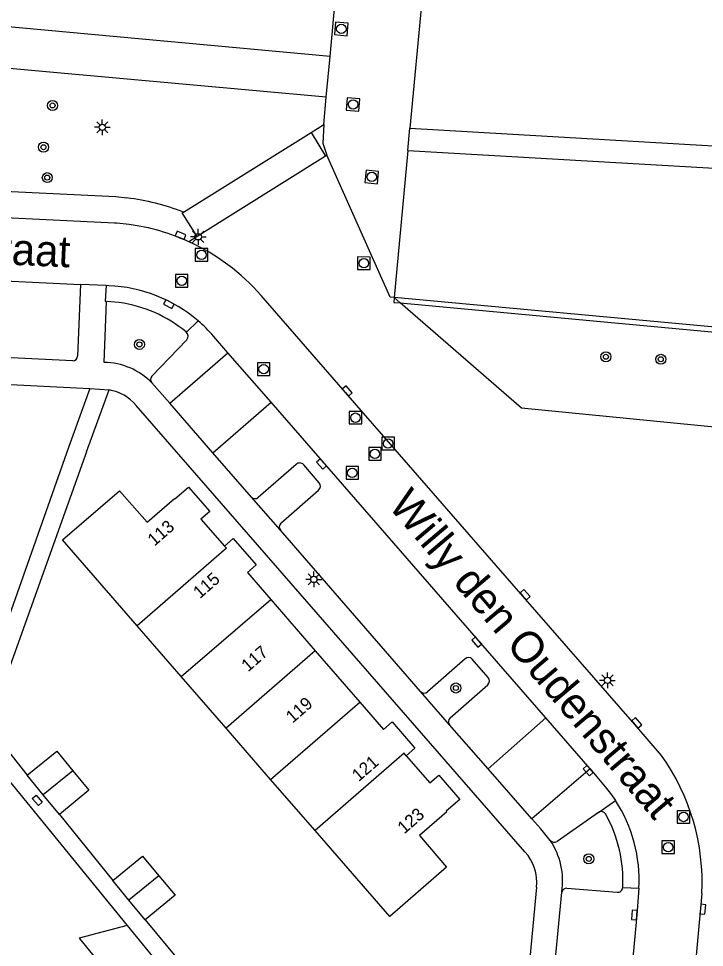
# Model space of a CAD drawing. Extents: x 132994 to 136000, y 393499 to 395512.
# Drawn here: x 133233.3 to 133287.9, y 394512.1 to 394586 of the extents above; entities that cross this region are included whole.
import ezdxf

# ---------------------------------------------------------------- set-up
doc = ezdxf.new("R2010")
doc.units = 0
for name, color, linetype in [('gg-afsc-hekwerk', 7, 'Continuous'), ('gg-anno-huisnummerreeks BGT', 7, 'Continuous'), ('gg-anno-openbare ruimte label', 7, 'Continuous'), ('gg-bbg-bijgebouw', 7, 'Continuous'), ('gg-bbg-gedigitaliseerde bijgebouw', 7, 'Continuous'), ('gg-bbg-hoofdgebouw', 7, 'Continuous'), ('gg-bbg-onder overbouw', 7, 'Continuous'), ('gg-bbg-pand onderbouw', 7, 'Continuous'), ('gg-bbg-pand overbouw', 7, 'Continuous'), ('gg-bbg-tussenscheiding', 7, 'Continuous'), ('gg-knt-bovenkant onderkant talud', 7, 'Continuous'), ('gg-knt-verharding', 7, 'Continuous'), ('gg-knt-verharding nz', 7, 'Continuous'), ('gt-grn-weggrens', 7, 'Continuous'), ('gt-symb-boom', 7, 'Continuous'), ('gt-symb-kolk', 7, 'Continuous'), ('gt-symb-kolk center center', 7, 'Continuous'), ('gt-symb-lichtmast', 7, 'Continuous'), ('gt-symb-rioolschacht', 7, 'Continuous')]:
    doc.layers.add(name, color=color, linetype=linetype)

# ---------------------------------------------------------------- blocks, each defined once
blk = doc.blocks.new('gt0-KOLK')
at = {"layer": 'gt-symb-kolk'}
blk.add_lwpolyline([(0, 0), (0.375, 0), (0.375, 0.4), (-0.375, 0.4), (-0.375, 0), (0, 0)], dxfattribs=at)
blk = doc.blocks.new('gt0-BOOM')
at = {"layer": 'gt-symb-boom'}
for radius in [0.4, 0.2]:
    blk.add_circle((0, 0), radius, dxfattribs=at)
blk = doc.blocks.new('gt0-LMAST')
at = {"layer": 'gt-symb-lichtmast'}
for p, q in [((-0.182, 0.173), (-0.447, 0.438)), ((-0.005, 0.246), (-0.005, 0.621)), ((0.172, 0.173), (0.437, 0.438)), ((-0.255, -0.004), (-0.63, -0.004)), ((-0.182, -0.181), (-0.447, -0.446)), ((-0.005, -0.254), (-0.005, -0.629)), ((0.437, -0.446), (0.172, -0.181)), ((0.245, -0.004), (0.62, -0.004))]:
    blk.add_line(p, q, dxfattribs=at)
blk.add_circle((-0.005, -0.004), 0.25, dxfattribs=at)
blk = doc.blocks.new('gt0-RS')
at = {"layer": 'gt-symb-rioolschacht'}
blk.add_lwpolyline([(-0.5, -0.5), (0.5, -0.5), (0.5, 0.5), (-0.5, 0.5)], close=True, dxfattribs=at)
blk.add_circle((0, 0), 0.375, dxfattribs=at)
blk = doc.blocks.new('gt0-KOLKCC')
at = {"layer": 'gt-symb-kolk center center'}
blk.add_lwpolyline([(-0.375, 0.2), (0.375, 0.2), (0.375, -0.2), (-0.375, -0.2)], close=True, dxfattribs=at)

msp = doc.modelspace()

# ---------------------------------------------------------------- linework, layer by layer
at = {"layer": 'gg-afsc-hekwerk'}
msp.add_line((133236.542, 394522.635), (133240.79, 394517.389), dxfattribs=at)
for points in [[(133237.251, 394551.854), (133230.045, 394531.453), (133227.944, 394531.544)], [(133238.708, 394551.504), (133230.871, 394529.661), (133233.974, 394525.756)], [(133223.91, 394531.712), (133220.567, 394531.851), (133220.508, 394530.447), (133228.632, 394530.076), (133241.945, 394513.795)], [(133243.366, 394514.247), (133248.907, 394507.564), (133250.043, 394507.452)]]:
    msp.add_lwpolyline(points, dxfattribs=at)
at = {"layer": 'gg-bbg-bijgebouw'}
for p, q in [((133233.974, 394525.756), (133236.321, 394527.687)), ((133236.321, 394527.687), (133237.606, 394526.126)), ((133235.258, 394524.196), (133233.974, 394525.756)), ((133236.542, 394522.635), (133235.258, 394524.196)), ((133242.078, 394515.818), (133240.79, 394517.389)), ((133243.366, 394514.247), (133242.078, 394515.818))]:
    msp.add_line(p, q, dxfattribs=at)
for points in [[(133237.606, 394526.126), (133238.89, 394524.565), (133236.542, 394522.635)], [(133240.79, 394517.389), (133243.147, 394519.321), (133244.455, 394517.767)], [(133244.455, 394517.767), (133245.763, 394516.212), (133243.366, 394514.247)]]:
    msp.add_lwpolyline(points, dxfattribs=at)
at = {"layer": 'gg-bbg-gedigitaliseerde bijgebouw'}
msp.add_line((133241.945, 394513.795), (133244.665, 394510.468), dxfattribs=at)
msp.add_lwpolyline([(133241.945, 394513.795), (133238.12, 394512.786), (133241.879, 394508.189)], dxfattribs=at)
at = {"layer": 'gg-bbg-hoofdgebouw'}
for p, q in [((133270.501, 394642.515), (133264.442, 394577.268)), ((133242.731, 394537.665), (133236.797, 394544.5)), ((133253.355, 394539.752), (133256.902, 394535.666)), ((133246.234, 394533.631), (133242.731, 394537.665)), ((133256.902, 394535.666), (133260.442, 394531.588)), ((133249.812, 394529.51), (133246.234, 394533.631)), ((133253.352, 394525.433), (133249.812, 394529.51)), ((133256.892, 394521.355), (133253.352, 394525.433)), ((133262.829, 394514.518), (133256.892, 394521.355))]:
    msp.add_line(p, q, dxfattribs=at)
for points in [[(133236.797, 394544.5), (133241.316, 394548.401), (133243.511, 394545.906), (133245.69, 394547.795), (133245.726, 394547.753), (133246.818, 394548.68), (133248.5, 394546.751), (133247.808, 394546.14), (133249.683, 394544.002)], [(133249.683, 394544.002), (133250.363, 394544.594), (133252.195, 394542.501), (133251.498, 394541.891), (133253.355, 394539.752)], [(133260.442, 394531.588), (133262.328, 394529.415), (133263.023, 394530.018), (133264.84, 394527.924), (133264.152, 394527.318)], [(133264.152, 394527.318), (133266.023, 394525.159), (133266.727, 394525.768), (133268.398, 394523.837), (133267.334, 394522.897), (133267.369, 394522.857), (133265.195, 394520.964), (133267.362, 394518.437), (133262.829, 394514.518)]]:
    msp.add_lwpolyline(points, dxfattribs=at)
at = {"layer": 'gg-bbg-onder overbouw'}
msp.add_lwpolyline([(133264.442, 394577.268), (133346.882, 394572.455), (133349.09, 394572.436), (133350.167, 394572.745), (133351.142, 394573.285), (133351.985, 394574.016), (133352.664, 394574.881), (133353.206, 394575.849), (133353.565, 394576.894), (133353.752, 394577.979)], dxfattribs=at)
at = {"layer": 'gg-bbg-pand onderbouw'}
for p, q in [((133264.277, 394575.488), (133263.189, 394563.772)), ((133263.675, 394563.35), (133315.126, 394558.553))]:
    msp.add_line(p, q, dxfattribs=at)
msp.add_lwpolyline([(133263.189, 394563.772), (133263.154, 394563.399), (133263.675, 394563.35)], dxfattribs=at)
at = {"layer": 'gg-bbg-pand overbouw'}
for q in [(133264.442, 394577.268), (133353.054, 394570.344)]:
    msp.add_line((133264.277, 394575.488), q, dxfattribs=at)
at = {"layer": 'gg-bbg-tussenscheiding'}
for p, q in [((133246.234, 394533.631), (133253.355, 394539.752)), ((133256.902, 394535.666), (133249.812, 394529.51)), ((133253.352, 394525.433), (133260.442, 394531.588)), ((133237.606, 394526.126), (133235.258, 394524.196)), ((133244.455, 394517.767), (133242.078, 394515.818))]:
    msp.add_line(p, q, dxfattribs=at)
for points in [[(133249.683, 394544.002), (133249.832, 394543.83), (133242.731, 394537.665)], [(133264.152, 394527.318), (133263.984, 394527.512), (133256.892, 394521.355)]]:
    msp.add_lwpolyline(points, dxfattribs=at)
at = {"layer": 'gg-knt-bovenkant onderkant talud'}
msp.add_line((133263.675, 394563.35), (133263.189, 394563.772), dxfattribs=at)
msp.add_lwpolyline([(133285.256, 394428.256), (133286.585, 394443.776), (133295.633, 394536.465), (133295.92, 394537.375), (133296.343, 394538.21), (133301.784, 394547.401), (133301.944, 394548.158), (133301.858, 394551.346), (133301.073, 394552.236), (133273.318, 394554.988), (133263.675, 394563.35)], dxfattribs=at)
at = {"layer": 'gg-knt-verharding'}
for p, q in [((133258.084, 394582.978), (133258.809, 394590.743)), ((133258.084, 394582.978), (133213.633, 394587.06)), ((133257.78, 394579.728), (133258.084, 394582.978)), ((133257.576, 394577.547), (133257.78, 394579.728)), ((133256.573, 394576.921), (133257.576, 394577.547)), ((133246.418, 394570.587), (133256.573, 394576.921)), ((133256.573, 394576.921), (133257.73, 394575.04)), ((133257.73, 394575.04), (133247.495, 394568.628)), ((133257.838, 394575.107), (133257.73, 394575.04)), ((133185.809, 394574.439), (133241.028, 394571.823)), ((133241.028, 394571.823), (133241.915, 394571.706)), ((133247.495, 394568.628), (133246.852, 394568.225)), ((133238.215, 394564.827), (133237.99, 394559.124)), ((133240.25, 394564.729), (133238.215, 394564.827)), ((133351.711, 394555.665), (133263.189, 394563.772)), ((133240.102, 394558.623), (133240.277, 394563.471)), ((133241.292, 394563.376), (133240.277, 394563.471)), ((133243.893, 394557.522), (133246.674, 394560.417)), ((133237.599, 394558.748), (133230.593, 394559.086)), ((133197.634, 394558.538), (133238.966, 394556.553)), ((133238.966, 394556.553), (133237.251, 394551.854)), ((133238.708, 394551.504), (133240.487, 394556.435)), ((133243.895, 394556.992), (133245.336, 394555.368)), ((133273.594, 394519.678), (133242.653, 394555.182)), ((133248.758, 394551.426), (133245.336, 394555.368)), ((133251.82, 394547.897), (133248.758, 394551.426)), ((133255.378, 394550.501), (133252.361, 394547.873)), ((133257.217, 394549.038), (133255.982, 394550.477)), ((133254.154, 394545.813), (133257.169, 394548.444)), ((133254.133, 394545.263), (133251.82, 394547.897)), ((133265.29, 394532.432), (133254.133, 394545.263)), ((133268.833, 394535.032), (133265.827, 394532.395)), ((133270.678, 394533.543), (133269.405, 394535.002)), ((133267.632, 394530.337), (133270.63, 394532.966)), ((133267.596, 394529.766), (133265.29, 394532.432)), ((133270.672, 394526.278), (133267.596, 394529.766)), ((133274.147, 394522.295), (133270.672, 394526.278)), ((133279.457, 394522.808), (133276.156, 394520.493)), ((133274.507, 394516.846), (133268.874, 394456.633)), ((133275.586, 394506.442), (133276.533, 394516.466)), ((133276.94, 394516.777), (133280.938, 394516.444))]:
    msp.add_line(p, q, dxfattribs=at)
for points in [[(133257.78, 394579.728), (133191.184, 394585.739), (133186.845, 394578.679), (133185.809, 394574.439)], [(133263.189, 394563.772), (133262.869, 394563.801), (133257.838, 394575.107)], [(133240.928, 394569.711), (133215.378, 394570.947), (133155.03, 394573.81), (133138.409, 394574.612)], [(133247.495, 394568.628), (133246.31, 394570.52), (133246.418, 394570.587)], [(133242.102, 394569.593), (133241.11, 394569.702), (133240.928, 394569.711)], [(133240.25, 394564.729), (133240.189, 394563.48), (133240.277, 394563.471)], [(133284.466, 394527.336), (133282.339, 394529.805), (133273.463, 394539.997), (133259.301, 394556.216), (133252.586, 394563.948)], [(133275.602, 394520.582), (133274.852, 394521.486), (133274.147, 394522.295)], [(133287.674, 394516.341), (133286.228, 394500.7), (133284.584, 394483.286), (133282.858, 394464.888), (133281.207, 394447.484), (133280.351, 394438.228)]]:
    msp.add_lwpolyline(points, dxfattribs=at)
for centre, radius, start, end in [((133239.613, 394552.824), 19.022, 69.03905, 83.05018), ((133239.858, 394552.871), 16.872, 65.51035, 82.35685), ((133239.864, 394552.874), 16.866, 41.03743, 65.52394), ((133239.913, 394552.981), 10.486, 50.07788, 82.44108), ((133246.346, 394560.704), 0.435, 318.82552, 47.2199), ((133237.599, 394559.139), 0.391, 269.97986, 357.7794), ((133240.008, 394553.179), 5.445, 44.45171, 89.01263), ((133244.183, 394557.258), 0.392, 137.73655, 222.69587), ((133239.929, 394552.973), 3.507, 39.05002, 80.85245), ((133255.668, 394550.193), 0.423, 42.13272, 133.31637), ((133256.893, 394548.765), 0.423, 310.65836, 40.1018), ((133252.103, 394548.177), 0.399, 224.68164, 310.23814), ((133254.453, 394545.526), 0.414, 136.18536, 219.44146), ((133269.103, 394534.719), 0.414, 43.22275, 130.7727), ((133270.354, 394533.279), 0.418, 311.38282, 39.10633), ((133265.577, 394532.684), 0.382, 221.2435, 310.87345), ((133267.922, 394530.032), 0.42, 133.52058, 219.26429), ((133270.297, 394517.236), 17.4, 357.05047, 35.48074), ((133279.668, 394522.472), 0.397, 27.24366, 122.21172), ((133270.663, 394517.402), 10.731, 356.87869, 29.3012), ((133275.932, 394520.87), 0.438, 221.05533, 300.69152), ((133270.752, 394517.322), 5.844, 351.5796, 33.91097), ((133270.903, 394517.247), 3.626, 353.64749, 42.08981), ((133276.92, 394516.382), 0.396, 87.03258, 167.73632), ((133280.973, 394516.849), 0.406, 265.05868, 355.6704)]:
    msp.add_arc(centre, radius, start, end, dxfattribs=at)
at = {"layer": 'gg-knt-verharding nz'}
for p, q in [((133240.471, 394564.718), (133240.25, 394564.729)), ((133246.642, 394561.023), (133247.573, 394561.934)), ((133249.955, 394559.391), (133248.808, 394560.708)), ((133245.336, 394555.368), (133249.955, 394559.391)), ((133253.384, 394555.454), (133249.955, 394559.391)), ((133248.758, 394551.426), (133253.384, 394555.454)), ((133270.672, 394526.278), (133275.259, 394530.32)), ((133278.777, 394526.267), (133275.259, 394530.32)), ((133278.777, 394526.267), (133274.147, 394522.295)), ((133279.457, 394522.808), (133280.798, 394523.749)), ((133281.378, 394516.818), (133282.662, 394516.772))]:
    msp.add_line(p, q, dxfattribs=at)
for points in [[(133257.576, 394577.547), (133257.5, 394576.059), (133257.838, 394575.107)], [(133199.573, 394566.713), (133215.147, 394565.97), (133228.911, 394565.276), (133238.215, 394564.827)], [(133275.259, 394530.32), (133269.906, 394536.489), (133253.384, 394555.454)], [(133278.777, 394526.267), (133279.992, 394524.834), (133280.411, 394524.303), (133280.798, 394523.749)], [(133282.662, 394516.772), (133282.494, 394514.629), (133281.263, 394501.364), (133277.802, 394464.53), (133276.184, 394447.419), (133275.347, 394438.686)]]:
    msp.add_lwpolyline(points, dxfattribs=at)
for centre, radius, start, end in [((133240.005, 394553.079), 11.648, 49.48095, 87.70847), ((133239.913, 394552.983), 11.781, 40.97411, 49.44495), ((133271.162, 394517.437), 11.519, 356.68951, 33.22647)]:
    msp.add_arc(centre, radius, start, end, dxfattribs=at)
at = {"layer": 'gt-grn-weggrens'}
msp.add_line((133238.966, 394556.553), (133240.487, 394556.435), dxfattribs=at)

# ---------------------------------------------------------------- block references
at = {"layer": 'gt-symb-boom'}
for p in [(133235.995, 394579.069), (133235.269, 394575.746), (133235.575, 394573.324), (133242.907, 394560.052), (133280.039, 394559.064), (133284.407, 394558.866), (133268.1, 394532.706), (133278.673, 394519.106)]:
    msp.add_blockref('gt0-BOOM', p, dxfattribs=at)
at = {"layer": 'gt-symb-kolk'}
for p, rotation in [((133246.108, 394568.543), -21.38630595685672), ((133245.338, 394563.435), 152.52900526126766), ((133259.301, 394556.216), -48.871769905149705), ((133257.561, 394550.657), 131.47136167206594), ((133273.463, 394539.997), -48.87176990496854), ((133269.906, 394536.489), 131.47136167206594), ((133282.339, 394529.805), -48.871769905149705), ((133278.777, 394526.267), 131.47136167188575), ((133282.494, 394514.629), 85.46822880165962), ((133287.561, 394515.116), -95.28502197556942)]:
    msp.add_blockref('gt0-KOLK', p, dxfattribs=dict(at, rotation=rotation))
at = {"layer": 'gt-symb-kolk center center', "rotation": -49.36369418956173}
msp.add_blockref('gt0-KOLKCC', (133234.773, 394523.766), dxfattribs=at)
at = {"layer": 'gt-symb-lichtmast'}
for p in [(133239.958, 394577.337), (133247.591, 394568.616), (133256.796, 394541.35), (133280.166, 394533.312)]:
    msp.add_blockref('gt0-LMAST', p, dxfattribs=at)
at = {"layer": 'gt-symb-rioolschacht'}
for p, rotation in [((133258.979, 394585.164), 84.83669318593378), ((133259.91, 394579.148), -94.53052056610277), ((133261.402, 394573.379), -95.85309130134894), ((133260.771, 394566.513), 89.1406277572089)]:
    msp.add_blockref('gt0-RS', p, dxfattribs=dict(at, rotation=rotation))
for p in [(133247.855, 394567.178), (133246.271, 394565.112), (133252.797, 394558.088), (133260.103, 394554.218), (133262.699, 394552.162), (133261.655, 394551.334), (133259.852, 394549.823), (133286.222, 394522.441), (133284.996, 394520.037)]:
    msp.add_blockref('gt0-RS', p, dxfattribs=at)

# ---------------------------------------------------------------- texts
at = {"layer": 'gg-anno-huisnummerreeks BGT'}
for s, rotation, p in [('113', 41.1, (133244.095, 394543.944)), ('115', 41.2, (133247.721, 394539.769)), ('117', 41, (133251.556, 394533.944)), ('119', 41, (133255.099, 394529.862)), ('121', 40.9, (133260.357, 394525.208)), ('123', 40.9, (133263.984, 394521.044))]:
    msp.add_text(s, height=1, rotation=rotation, dxfattribs=at).set_placement(p)
at = {"layer": 'gg-anno-openbare ruimte label'}
for rotation, p in [(357.4, (133204.493, 394567.676)), (310.3, (133262.644, 394547.187))]:
    msp.add_text('Willy den Oudenstraat', height=2.5, rotation=rotation, dxfattribs=at).set_placement(p)

doc.saveas('drawing.dxf')
